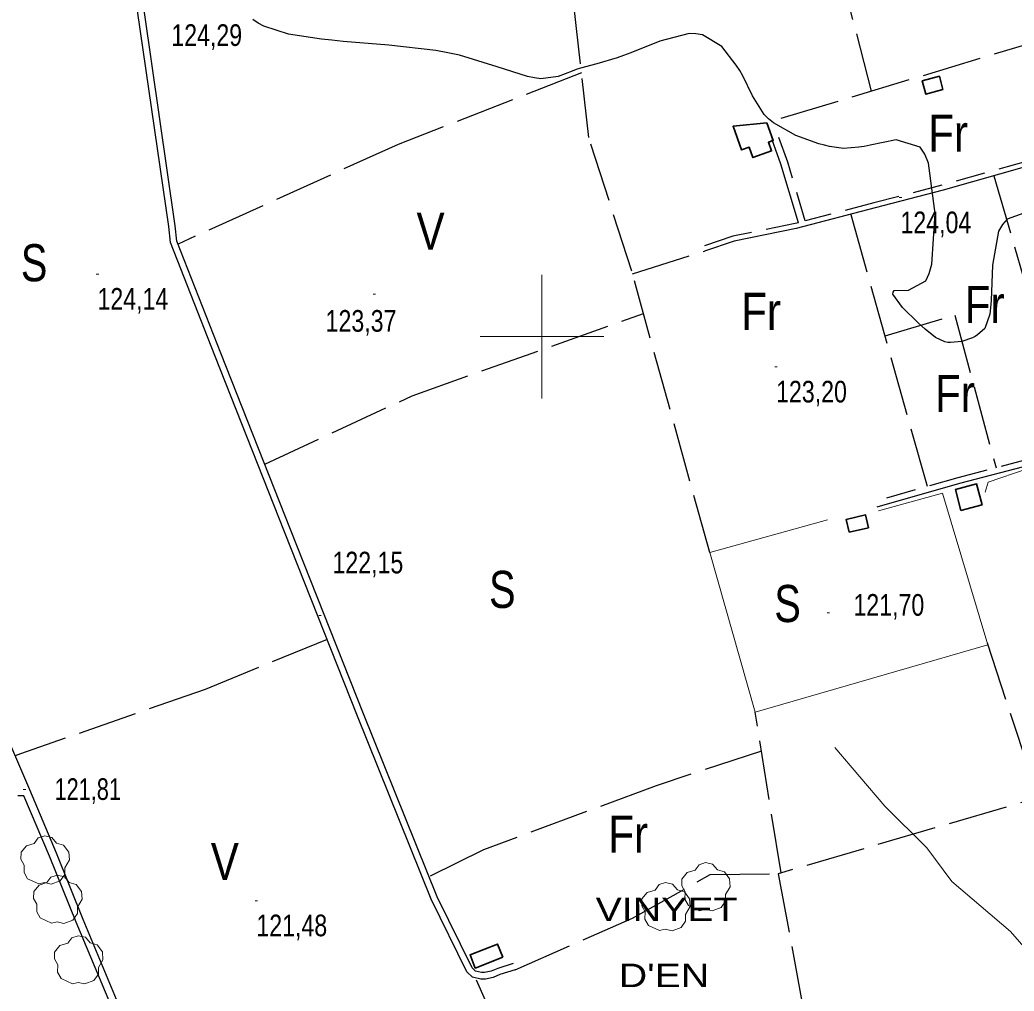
# Model space of a CAD drawing. Extents: x 483855 to 488461, y 4388206 to 4391419.
# Drawn here: x 484289 to 484690.9, y 4389235.4 to 4389628 of the extents above; entities that cross this region are included whole.
import ezdxf
from ezdxf.enums import TextEntityAlignment as Align

# ---------------------------------------------------------------- set-up
doc = ezdxf.new("R2010")
doc.units = 0
doc.header["$LTSCALE"] = 4
doc.linetypes.add('LONG_DASHED', pattern=[7.5, 6, -1.5])
doc.linetypes.add('MEDIUM_DASHED', pattern=[4.5, 3, -1.5])
for name, color, linetype, lineweight in [('1', 7, 'Continuous', 13), ('24', 7, 'Continuous', 13), ('25', 7, 'LONG_DASHED', 25), ('29', 7, 'Continuous', 13), ('38', 7, 'Continuous', 25), ('47', 7, 'Continuous', 35), ('51', 7, 'Continuous', 13), ('7', 7, 'Continuous', 13), ('8', 7, 'Continuous', 25)]:
    doc.layers.add(name, color=color, linetype=linetype, lineweight=lineweight)
doc.layers.add('31', color=7, linetype='Continuous')
doc.layers.add('5', color=7, linetype='Continuous')

msp = doc.modelspace()

# ---------------------------------------------------------------- linework, layer by layer
at = {"layer": '1'}
for p, q in [((484500, 4389525), (484500, 4389475)), ((484475, 4389500), (484525, 4389500))]:
    msp.add_line(p, q, dxfattribs=at)
at = {"layer": '24'}
msp.add_lwpolyline([(484618.34, 4389333.89), (484638.63, 4389310.22), (484655.54, 4389293.31), (484665.68, 4389279.78), (484689.36, 4389259.49), (484713.03, 4389232.44), (484729.94, 4389208.76), (484746.85, 4389171.56), (484746.85, 4389093.78), (484750.23, 4389070.11), (484753.61, 4389026.14), (484753.61, 4388985.56), (484743.47, 4388907.78)], dxfattribs=at)
at = {"layer": '25'}
for p, q in [((484705.72, 4389621.08), (484590.86, 4389586.38)), ((484682.67, 4389565.03), (484714.45, 4389455.44)), ((484655.78, 4389439.43), (484624.91, 4389549.51)), ((484536.59, 4389525.36), (484565.64, 4389534.57)), ((484679.93, 4389376.26), (484700.48, 4389313.59)), ((484596.67, 4389283.23), (484586.15, 4389348.2)), ((484289.2, 4389331.36), (484287.09, 4389330.56)), ((484574.85, 4389012.34), (484473.51, 4389239.85))]:
    msp.add_line(p, q, dxfattribs=at)
for points in [[(484567.82, 4389412.68), (484536.28, 4389526.43), (484518.93, 4389580.48), (484496.71, 4389776.28)], [(484633.19, 4389599.18), (484616.77, 4389663.01), (484685.98, 4389675.8), (484674.66, 4389717.07)], [(484515.97, 4389606.61), (484441.82, 4389577.66), (484352.92, 4389537.41)], [(484387.93, 4389448.46), (484447.47, 4389476.02), (484541.01, 4389509.4)], [(484638.72, 4389500.28), (484666.9, 4389508.71), (484683.54, 4389447)], [(484413.2, 4389377.55), (484363.87, 4389357.36), (484289.2, 4389331.36)], [(484588.71, 4389332.47), (484546.14, 4389318.43), (484476.35, 4389292.51), (484454.43, 4389281.6)], [(484774.01, 4389335.08), (484595.49, 4389282.88), (484607.37, 4389218.91)], [(484489.18, 4389244.07), (484536.63, 4389264.93), (484567.96, 4389282.53), (484595.49, 4389282.88)]]:
    msp.add_lwpolyline(points, dxfattribs=at)
at = {"layer": '29'}
for points in [[(484296.6, 4389278.73), (484292.06, 4389280.85), (484290.65, 4389283.39), (484290.75, 4389286.37), (484289.38, 4389288.78), (484289.42, 4389291.53), (484291.58, 4389294.13), (484294.77, 4389295.13), (484296.42, 4389297.32), (484298.99, 4389298.15), (484301.85, 4389297.5), (484303.8, 4389295.23), (484306.61, 4389294.41), (484308.74, 4389291.56), (484308.98, 4389288.43), (484307.1, 4389285.28), (484307.1, 4389282.6), (484305.28, 4389279.99), (484301.66, 4389278.65), (484298.89, 4389279.28)], [(484563.72, 4389267.93), (484559.18, 4389270.05), (484557.77, 4389272.59), (484557.87, 4389275.57), (484556.5, 4389277.98), (484556.54, 4389280.73), (484558.7, 4389283.33), (484561.89, 4389284.33), (484563.54, 4389286.52), (484566.11, 4389287.35), (484568.97, 4389286.7), (484570.92, 4389284.43), (484573.73, 4389283.61), (484575.86, 4389280.76), (484576.1, 4389277.63), (484574.22, 4389274.48), (484574.22, 4389271.8), (484572.4, 4389269.19), (484568.78, 4389267.85), (484566.01, 4389268.48)], [(484301.72, 4389262.86), (484297.18, 4389264.98), (484295.77, 4389267.52), (484295.87, 4389270.5), (484294.5, 4389272.91), (484294.54, 4389275.66), (484296.7, 4389278.26), (484299.89, 4389279.26), (484301.54, 4389281.45), (484304.11, 4389282.28), (484306.97, 4389281.63), (484308.92, 4389279.36), (484311.73, 4389278.54), (484313.86, 4389275.69), (484314.1, 4389272.56), (484312.22, 4389269.41), (484312.22, 4389266.73), (484310.4, 4389264.12), (484306.78, 4389262.78), (484304.01, 4389263.41)], [(484547.55, 4389259.88), (484543.01, 4389262), (484541.6, 4389264.54), (484541.7, 4389267.52), (484540.33, 4389269.93), (484540.37, 4389272.68), (484542.53, 4389275.28), (484545.72, 4389276.28), (484547.37, 4389278.47), (484549.94, 4389279.3), (484552.8, 4389278.65), (484554.75, 4389276.38), (484557.56, 4389275.56), (484559.69, 4389272.71), (484559.93, 4389269.58), (484558.05, 4389266.43), (484558.05, 4389263.75), (484556.23, 4389261.14), (484552.61, 4389259.8), (484549.84, 4389260.43)], [(484310.18, 4389238.41), (484305.64, 4389240.53), (484304.23, 4389243.07), (484304.33, 4389246.05), (484302.96, 4389248.46), (484303, 4389251.21), (484305.16, 4389253.81), (484308.35, 4389254.81), (484310, 4389257), (484312.57, 4389257.83), (484315.43, 4389257.18), (484317.38, 4389254.91), (484320.19, 4389254.09), (484322.32, 4389251.24), (484322.56, 4389248.11), (484320.68, 4389244.96), (484320.68, 4389242.28), (484318.86, 4389239.67), (484315.24, 4389238.33), (484312.47, 4389238.96)]]:
    msp.add_lwpolyline(points, close=True, dxfattribs=at)
at = {"layer": '38'}
for points in [[(484489.18, 4389244.07), (484483.03, 4389242.11), (484480.26, 4389240.98), (484477.11, 4389240.3), (484475.31, 4389240.3), (484471.86, 4389241.04), (484469.6, 4389243.21), (484455.23, 4389272.52), (484425.47, 4389346.59), (484395.95, 4389421.03), (484367.7, 4389492.32), (484349.85, 4389537.97), (484349.16, 4389544.5), (484336.57, 4389631.64), (484324.12, 4389716.91), (484323.27, 4389734.69), (484315.74, 4389757.39)], [(484488.38, 4389246.58), (484482.13, 4389244.59), (484479.48, 4389243.51), (484476.83, 4389242.94), (484475.59, 4389242.94), (484473.15, 4389243.46), (484471.76, 4389244.79), (484457.64, 4389273.59), (484427.92, 4389347.57), (484398.4, 4389422), (484370.15, 4389493.29), (484352.44, 4389538.6), (484351.78, 4389544.83), (484339.18, 4389632.02), (484326.75, 4389717.16), (484325.89, 4389735.18), (484318.44, 4389757.53)], [(484784.24, 4389591.26), (484739.41, 4389578.66), (484696.74, 4389568.99), (484662.17, 4389559.25), (484634.72, 4389552.08), (484602.79, 4389543.7), (484577.66, 4389538.64), (484565.64, 4389534.57)], [(484603.63, 4389546.02), (484596.59, 4389569.66), (484593.05, 4389579.55)], [(484758.75, 4389465.06), (484746.86, 4389462.02), (484697.81, 4389448.21), (484668.8, 4389440.59), (484635.36, 4389431.08)], [(484314.51, 4389264.41), (484303.81, 4389291.14), (484292.95, 4389316.8), (484283.29, 4389339.46)], [(484290.53, 4389314.36), (484290.17, 4389314.41), (484289.23, 4389314.39), (484288.07, 4389314.3)], [(484311.72, 4389263.24), (484300.88, 4389289.91), (484290.53, 4389314.36)], [(484589.39, 4388759.39), (484576.05, 4388781.68), (484552.35, 4388824.55), (484525.88, 4388864.56), (484502.41, 4388904.43), (484486.16, 4388935.08), (484471.26, 4388965.22), (484456.59, 4388988.37), (484444.26, 4389004.7), (484429.07, 4389029.06), (484410.2, 4389055.81), (484399.36, 4389077.09), (484385.89, 4389100.78), (484373.18, 4389123.86), (484365.27, 4389141.4), (484353.68, 4389165.24), (484340.42, 4389201.22), (484328.07, 4389231.96), (484314.51, 4389264.41)], [(484452.28, 4388989.06), (484441.77, 4389002.99), (484426.55, 4389027.39), (484407.6, 4389054.24), (484396.7, 4389075.66), (484383.25, 4389099.3), (484370.47, 4389122.51), (484362.53, 4389140.12), (484350.89, 4389164.05), (484337.6, 4389200.13), (484325.27, 4389230.81), (484311.72, 4389263.24)]]:
    msp.add_lwpolyline(points, dxfattribs=at)
at = {"layer": '38', "linetype": 'MEDIUM_DASHED'}
for points in [[(484783.69, 4389593.21), (484738.91, 4389580.63), (484696.24, 4389570.96), (484661.64, 4389561.21), (484634.21, 4389554.04), (484606.45, 4389546.77)], [(484606.45, 4389546.77), (484599.37, 4389570.57), (484595.8, 4389580.53)], [(484603.63, 4389546.02), (484602.33, 4389545.68), (484577.13, 4389540.6), (484564.99, 4389536.48)], [(484789.67, 4389475.49), (484746.22, 4389464.38), (484697.17, 4389450.57), (484668.16, 4389442.95), (484634.69, 4389433.43)]]:
    msp.add_lwpolyline(points, dxfattribs=at)
at = {"layer": '47'}
for points in [[(484662.1, 4389599.85), (484655.15, 4389597.98), (484653.7, 4389603.36), (484660.65, 4389605.23)], [(484590.86, 4389586.38), (484593.5, 4389579.26), (484591.55, 4389578.55), (484592.81, 4389575.06), (484585.3, 4389572.37), (484583.8, 4389576.54), (484580.67, 4389575.43), (484577.25, 4389585.04)], [(484677.91, 4389431.99), (484669.37, 4389429.76), (484667.17, 4389438.2), (484675.71, 4389440.43)], [(484632.01, 4389422.76), (484624.21, 4389420.95), (484623.01, 4389426.12), (484630.81, 4389427.93)], [(484484.15, 4389249.09), (484473.03, 4389244.72), (484470.94, 4389250.04), (484482.06, 4389254.41)]]:
    msp.add_lwpolyline(points, close=True, dxfattribs=at)
at = {"layer": '51'}
for points in [[(484679.1, 4389437.17), (484680.37, 4389441.22), (484696.11, 4389446.5), (484698.98, 4389433.23)], [(484615.36, 4389425.96), (484567.82, 4389412.68), (484586.15, 4389348.2), (484680.17, 4389375.43), (484661.92, 4389436.69), (484635.98, 4389429.6)]]:
    msp.add_lwpolyline(points, dxfattribs=at)
at = {"layer": '7'}
for p, q in [((484644.42, 4389556.16), (484645.42, 4389556.16)), ((484319.83, 4389525.26), (484320.83, 4389525.26)), ((484431.75, 4389517.1), (484432.75, 4389517.1)), ((484594.13, 4389487.74), (484595.13, 4389487.74)), ((484615.29, 4389388.38), (484616.29, 4389388.38)), ((484409.76, 4389387.29), (484410.76, 4389387.29)), ((484290.33, 4389316.97), (484291.33, 4389316.97)), ((484384.06, 4389271.96), (484385.06, 4389271.96))]:
    msp.add_line(p, q, dxfattribs=at)
at = {"layer": '8'}
for points in [[(484611.98, 4389577.97), (484602.67, 4389581.35), (484593.63, 4389586.36), (484591.63, 4389588.03), (484589.84, 4389589.82), (484585.16, 4389597.32), (484581.26, 4389605.41), (484579.95, 4389607.59), (484578.55, 4389609.73), (484572.65, 4389617.21), (484564.85, 4389621.99), (484562.24, 4389622.43), (484559.44, 4389622.48), (484547.69, 4389619.49), (484535.86, 4389614.73), (484533.01, 4389613.68), (484530.34, 4389612.74), (484522.2, 4389610.3), (484515.57, 4389608.47), (484513.85, 4389607.91), (484512.18, 4389607.34), (484506.53, 4389605.09), (484499.5, 4389604.25), (484496.96, 4389604.56), (484494.15, 4389605.11), (484481.84, 4389609.06), (484466.62, 4389613.75), (484461.98, 4389614.76), (484457.15, 4389615.65), (484438.15, 4389617.81), (484419.64, 4389619.32), (484415.11, 4389619.79), (484410.85, 4389620.29), (484397.6, 4389622.27), (484387.51, 4389625.46), (484385.23, 4389626.73), (484383.17, 4389628.15)], [(484698.19, 4389551.17), (484688.03, 4389547.45), (484686.1, 4389545.28), (484684.54, 4389542.61), (484682.1, 4389528.84), (484681.64, 4389514.58), (484681.34, 4389511.61), (484680.97, 4389509.05), (484678.99, 4389503.32), (484676.08, 4389500.69), (484675.11, 4389500.09), (484674.07, 4389499.54), (484669.74, 4389498.02), (484665.2, 4389497.55), (484664.03, 4389497.67), (484662.9, 4389497.9), (484659.13, 4389499.62), (484654.94, 4389502.95), (484653.54, 4389504.19), (484652.04, 4389505.58), (484645.76, 4389511.74), (484641.89, 4389517.12), (484641.92, 4389518.01), (484642.42, 4389518.64), (484648.19, 4389518.75), (484655.23, 4389522.54), (484656.54, 4389525.5), (484657.56, 4389529.28), (484658.95, 4389549.81), (484656.27, 4389570.13), (484654.73, 4389573.78), (484652.84, 4389576.57), (484643.14, 4389579.49), (484632.62, 4389577.32), (484630.21, 4389576.91), (484628.02, 4389576.57), (484621.94, 4389576.02), (484616.16, 4389576.81), (484614.16, 4389577.32), (484611.98, 4389577.97)]]:
    msp.add_lwpolyline(points, dxfattribs=at)

# ---------------------------------------------------------------- texts
at = {"layer": '31'}
for s, width, p in [('Fr', 0.85, (484664.18, 4389574.69)), ('V', 0.85, (484454.98, 4389535.08)), ('S', 0.8, (484294.72, 4389522.35)), ('Fr', 0.85, (484588.55, 4389502.72)), ('Fr', 0.85, (484678.94, 4389505.48)), ('Fr', 0.85, (484666.95, 4389469.5)), ('S', 0.8, (484483.97, 4389390.31)), ('S', 0.8, (484599.28, 4389384.6)), ('Fr', 0.85, (484534.86, 4389291.37)), ('V', 0.85, (484371.81, 4389280.33))]:
    msp.add_text(s, height=15, dxfattribs=dict(at, width=width)).set_placement(p, align=Align.CENTER)
at = {"layer": '5', "width": 1.25}
for s, p in [('VINYET ', (484583.45, 4389263.72)), (" D'EN ", (484572.02, 4389237.02))]:
    msp.add_text(s, height=9.5, dxfattribs=at).set_placement(p, align=Align.RIGHT)
at = {"layer": '7'}
for s, width, p in [('124,29', 0.8, (484350.17, 4389617.5)), ('124,04', 0.8, (484644.92, 4389541.79)), ('124,14', 0.8, (484320.33, 4389510.89)), ('123,37', 0.8, (484412.54, 4389501.97)), ('123,20', 0.8, (484594.63, 4389473.37)), ('122,15', 0.8, (484415.31, 4389404.27)), ('121,70', 0.8, (484625.9, 4389387.16)), ('121,81', 0.75, (484302.97, 4389312.71)), ('121,48', 0.8, (484384.56, 4389257.59))]:
    msp.add_text(s, height=8.75, dxfattribs=dict(at, width=width)).set_placement(p)

doc.saveas('drawing.dxf')
